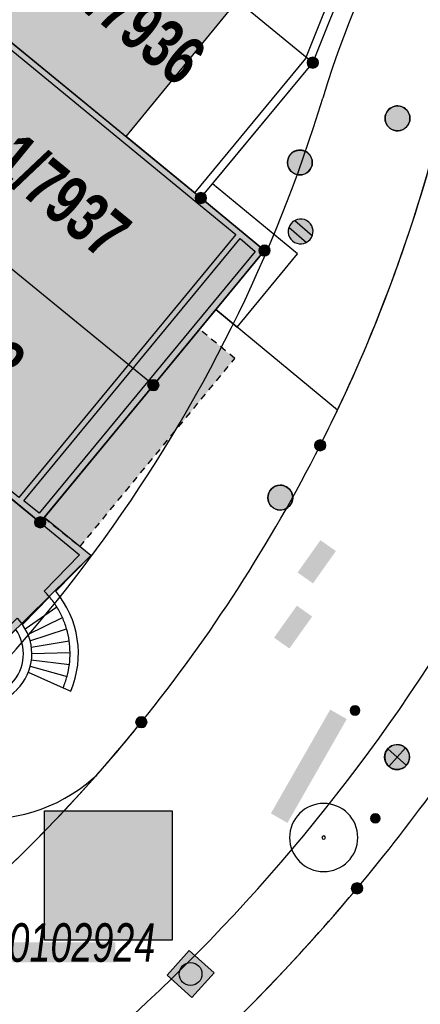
# Model space of a CAD drawing. Header units: metres. Extents: x 2695560 to 2696939, y 1260491 to 1262050.
# Tile 820 of 1005: x 2696003 to 2696015, y 1261709 to 1261738. Entities that reach past the tile are written whole.
import ezdxf

# ---------------------------------------------------------------- set-up
doc = ezdxf.new("R2010")
doc.units = ezdxf.units.M
doc.linetypes.add('AUSGEZOGEN', pattern=[0])
doc.linetypes.add('VERDECKT2_S2', pattern=[0.36, 0.2, -0.16])
for name, color, linetype in [('XR$1$AV_Flächen (EO)', 7, 'AUSGEZOGEN'), ('XR$1$AV_Gebäudeflächen (EO)', 7, 'AUSGEZOGEN'), ('XR$1$AV_Gebäudeflächen ut.', 7, 'AUSGEZOGEN'), ('XR$1$AV_Grenzpunkte', 7, 'AUSGEZOGEN'), ('XR$1$AV_Grundstück-Nr.', 7, 'AUSGEZOGEN'), ('XR$1$AV_Lagefixpunkt-Nr.', 7, 'AUSGEZOGEN'), ('XR$1$AV_Linien (BB)', 7, 'AUSGEZOGEN'), ('XR$1$AV_Linien (EO)', 7, 'AUSGEZOGEN'), ('XR$1$AW_LK_Schachtdeckel', 24, 'AUSGEZOGEN'), ('XR$1$EW_LK_Knoten', 1, 'AUSGEZOGEN'), ('XR$1$GR_Baum', 94, 'AUSGEZOGEN'), ('XR$1$Liegenschaftsgrenzen', 7, 'AUSGEZOGEN'), ('XR$1$PFAV', 255, 'AUSGEZOGEN'), ('XR$1$PFAW', 255, 'AUSGEZOGEN'), ('XR$1$PFEW', 255, 'AUSGEZOGEN'), ('XR$1$RAEW', 8, 'AUSGEZOGEN'), ('XR$1$RP_Abstandslinie', 7, 'AUSGEZOGEN')]:
    doc.layers.add(name, color=color, linetype=linetype)
doc.styles.add('ARIAL', font='arial.ttf')

# ---------------------------------------------------------------- blocks, each defined once
blk = doc.blocks.new('COMPLEXOBJECT_70')
at = {"layer": 'XR$1$AV_Linien (BB)', "color": 7, "linetype": 'AUSGEZOGEN', "transparency": 33554687}
blk.add_arc((5968.704, 11747.172), 47.366, 309.323, 318.55, dxfattribs=at)
blk = doc.blocks.new('COMPLEXOBJECT_404')
at = {"layer": 'XR$1$AV_Linien (BB)', "color": 7, "linetype": 'AUSGEZOGEN', "transparency": 33554687}
blk.add_arc((5967.878, 11749.269), 55.283, 308.2205, 343.5021, dxfattribs=at)
blk = doc.blocks.new('COMPLEXOBJECT_417')
at = {"layer": 'XR$1$AV_Linien (BB)', "color": 7, "linetype": 'AUSGEZOGEN', "transparency": 33554687}
for centre, radius, start, end in [((5967.245, 11749.785), 58.355, 320.17264, 324.17601), ((5967.79, 11749.425), 57.706, 313.11543, 320.10045)]:
    blk.add_arc(centre, radius, start, end, dxfattribs=at)
blk = doc.blocks.new('COMPLEXOBJECT_591')
at = {"layer": 'XR$1$AV_Linien (BB)', "color": 7, "linetype": 'AUSGEZOGEN', "transparency": 33554687}
blk.add_line((6004.111, 11715.731), (6004.207, 11715.817), dxfattribs=at)
blk.add_arc((6000.859, 11719.42), 4.918, 262.6916, 311.3996, dxfattribs=at)
blk = doc.blocks.new('COMPLEXOBJECT_592')
at = {"layer": 'XR$1$AV_Linien (BB)', "color": 7, "linetype": 'AUSGEZOGEN', "transparency": 33554687}
for centre, radius, start, end in [((6037.015, 11729.373), 23.238, 134.6304, 165.4774), ((5968.577, 11747.198), 47.484, 334.6065, 345.3646)]:
    blk.add_arc(centre, radius, start, end, dxfattribs=at)
blk = doc.blocks.new('COMPLEXOBJECT_593')
at = {"layer": 'XR$1$AV_Linien (BB)', "color": 7, "linetype": 'AUSGEZOGEN', "transparency": 33554687}
for centre, radius, start, end in [((5969.678, 11746.699), 46.275, 333.1107, 334.5798), ((5968.621, 11747.179), 47.435, 321.1441, 333.1707), ((5967.8, 11747.919), 48.539, 318.5961, 321.0724)]:
    blk.add_arc(centre, radius, start, end, dxfattribs=at)
blk = doc.blocks.new('COMPLEXOBJECT_899')
at = {"layer": 'XR$1$AV_Flächen (EO)', "color": 7, "linetype": 'AUSGEZOGEN', "transparency": 33554687}
for p, q in [((6002.979, 11721.37), (6004.04, 11722.446)), ((6003.203, 11718.458), (6003.433, 11718.361))]:
    blk.add_line(p, q, dxfattribs=at)
for points in [[(6004.04, 11722.446), (6002.629, 11723.592), (6005.922, 11727.583), (6007.803, 11729.863), (6008.443, 11729.335), (6010.263, 11731.541), (6007.706, 11733.654), (6010.725, 11737.31), (6012.982, 11742.939)], [(6012.681, 11742.86), (6010.507, 11737.439), (6007.163, 11733.389), (6000.715, 11738.676), (6000.601, 11738.537), (6007.236, 11733.096), (6008.408, 11732.133), (6001.873, 11724.198), (5994.072, 11730.645), (5993.958, 11730.506), (5994.646, 11729.937), (5993.154, 11729.638), (5992.03, 11730.563), (5992.016, 11730.682), (5992.629, 11731.406), (5992.476, 11731.535), (5991.808, 11730.746), (5991.84, 11730.46), (5993.1, 11729.423), (5994.844, 11729.773), (6001.897, 11723.944), (6002.51, 11723.448), (6003.698, 11722.466), (6002.634, 11721.376)]]:
    blk.add_lwpolyline(points, dxfattribs=at)
for centre, radius, start, end in [((6000.811, 11719.532), 2.592, 39.9803, 45.3314), ((6000.756, 11719.496), 2.908, 337.0277, 40.1325), ((6000.556, 11719.362), 2.898, 32.054, 39.3119), ((6000.886, 11719.564), 2.511, 23.7742, 32.1503), ((6000.494, 11719.401), 2.935, 16.4579, 23.5887), ((6000.744, 11719.498), 2.669, 8.1832, 15.9842), ((6000.72, 11719.49), 2.693, 0.6028, 8.2919), ((6000.45, 11719.51), 2.963, 353.1731, 0.15), ((6000.734, 11719.5), 2.68, 344.9546, 352.6747), ((6000.561, 11719.56), 2.863, 337.3564, 344.6843)]:
    blk.add_arc(centre, radius, start, end, dxfattribs=at)
blk = doc.blocks.new('COMPLEXOBJECT_922')
at = {"layer": 'XR$1$AV_Flächen (EO)', "color": 7, "linetype": 'AUSGEZOGEN', "transparency": 33554687}
blk.add_lwpolyline([(5993.288, 11713.77), (5997.215, 11716.911), (5997.725, 11716.236), (6004.04, 11722.446), (6002.629, 11723.592), (6005.922, 11727.583), (6009.273, 11731.645), (6007.356, 11733.23)], dxfattribs=at)
blk.add_arc((5990.928, 11711.981), 2.962, 14.1088, 37.1593, dxfattribs=at)
blk = doc.blocks.new('COMPLEXOBJECT_961')
at = {"layer": 'XR$1$AV_Flächen (EO)', "color": 7, "linetype": 'AUSGEZOGEN', "transparency": 33554687}
blk.add_line((6001.774, 11720.219), (5999.959, 11718.447), dxfattribs=at)
for centre, start, end in [((6000.724, 11719.48), 315.7689, 35.139), ((6000.723, 11719.479), 233.4713, 315.8252)]:
    blk.add_arc(centre, 1.284, start, end, dxfattribs=at)
blk = doc.blocks.new('COMPLEXOBJECT_1069')
at = {"layer": 'XR$1$AV_Linien (EO)', "color": 7, "linetype": 'AUSGEZOGEN', "transparency": 33554687}
for centre, radius, start, end in [((6000.749, 11719.483), 1.512, 314.7698, 35.7659), ((6000.723, 11719.413), 1.482, 232.7738, 317.4071)]:
    blk.add_arc(centre, radius, start, end, dxfattribs=at)
blk = doc.blocks.new('COMPLEXOBJECT_1270')
at = {"layer": 'XR$1$Liegenschaftsgrenzen', "color": 7, "linetype": 'AUSGEZOGEN', "transparency": 33554687}
for centre, radius, start, end in [((5968.574, 11747.203), 47.488, 333.1701, 345.3587), ((5968.621, 11747.179), 47.435, 321.1441, 333.1707), ((5968.73, 11747.143), 47.327, 309.3215, 321.0958)]:
    blk.add_arc(centre, radius, start, end, dxfattribs=at)
blk = doc.blocks.new('COMPLEXOBJECT_1306')
at = {"layer": 'XR$1$Liegenschaftsgrenzen', "color": 7, "linetype": 'AUSGEZOGEN', "transparency": 33554687}
blk.add_line((6001.22, 11702.29), (6003.7, 11704.25), dxfattribs=at)
for centre, radius, start, end in [((5967.245, 11749.785), 58.355, 320.17264, 324.17601), ((5967.574, 11749.624), 57.999, 308.52623, 320.08654)]:
    blk.add_arc(centre, radius, start, end, dxfattribs=at)
blk = doc.blocks.new('BAV15')
at = {"layer": 'XR$1$PFAV', "transparency": 33554687}
blk.add_hatch(color=7, dxfattribs=at).paths.add_polyline_path([(0.5, 0), (0.49, 0.101), (0.459, 0.197), (0.41, 0.286), (0.344, 0.362), (0.264, 0.424), (0.174, 0.469), (0.076, 0.494), (-0.025, 0.499), (-0.125, 0.484), (-0.22, 0.449), (-0.306, 0.395), (-0.379, 0.326), (-0.437, 0.243), (-0.477, 0.15), (-0.497, 0.051), (-0.497, -0.051), (-0.477, -0.15), (-0.437, -0.243), (-0.379, -0.326), (-0.306, -0.395), (-0.22, -0.449), (-0.125, -0.484), (-0.025, -0.499), (0.076, -0.494), (0.174, -0.469), (0.264, -0.424), (0.344, -0.362), (0.41, -0.286), (0.459, -0.197), (0.49, -0.101)])
at = {"color": 7, "transparency": 33554687}
for start, end in [(90, 270), (270, 90)]:
    blk.add_arc((0, 0), 0.5, start, end, dxfattribs=at)
at = {"layer": 'XR$1$PFAV', "transparency": 33554687}
blk.add_circle((0, 0), 0.5, dxfattribs=at)
blk = doc.blocks.new('COMPLEXOBJECT_1447')
at = {"layer": 'XR$1$RP_Abstandslinie', "color": 7, "linetype": 'AUSGEZOGEN', "transparency": 33554687}
for centre, radius, start, end in [((6037.386, 11728.394), 27.499, 99.9378, 163.4214), ((5967.49, 11749.551), 45.529, 324.2492, 343.0007), ((5967.596, 11749.613), 45.48, 308.5199, 324.1079)]:
    blk.add_arc(centre, radius, start, end, dxfattribs=at)
blk = doc.blocks.new('COMPLEXOBJECT_1457')
at = {"layer": 'XR$1$RP_Abstandslinie', "color": 7, "linetype": 'AUSGEZOGEN', "transparency": 33554687}
blk.add_arc((5967.505, 11749.657), 62.566, 308.55522, 324.12256, dxfattribs=at)
blk = doc.blocks.new('WBGR1')
at = {"color": 94, "transparency": 33554687}
for radius, start, end in [(1, 90, 270), (1, 270, 90), (0.05, 90, 270), (0.05, 270, 90)]:
    blk.add_arc((0, 0), radius, start, end, dxfattribs=at)
blk = doc.blocks.new('BAW2087')
at = {"lineweight": 25, "true_color": 0x000000, "transparency": 33554687}
h = blk.add_hatch(color=18, dxfattribs=at)
h.paths.add_polyline_path([(-0.5, 0.5), (-0.5, -0.5), (0.5, -0.5), (0.5, 0.5)])
h.paths.add_polyline_path([(0.337, -0.069), (0.316, -0.136), (0.282, -0.196), (0.237, -0.249), (0.182, -0.292), (0.119, -0.322), (0.052, -0.34), (-0.017, -0.343), (-0.086, -0.333), (-0.151, -0.309), (-0.21, -0.272), (-0.261, -0.224), (-0.301, -0.167), (-0.328, -0.103), (-0.342, -0.035), (-0.342, 0.035), (-0.328, 0.103), (-0.301, 0.167), (-0.261, 0.224), (-0.21, 0.272), (-0.151, 0.309), (-0.086, 0.333), (-0.017, 0.343), (0.052, 0.34), (0.119, 0.322), (0.182, 0.292), (0.237, 0.249), (0.282, 0.196), (0.316, 0.136), (0.337, 0.069), (0.344, 0)], flags=16)
at = {"layer": 'XR$1$PFAW', "lineweight": 25, "transparency": 33554687}
blk.add_hatch(color=7, dxfattribs=at).paths.add_polyline_path([(0.344, 0), (0.337, 0.069), (0.316, 0.136), (0.282, 0.196), (0.237, 0.249), (0.182, 0.292), (0.119, 0.322), (0.052, 0.34), (-0.017, 0.343), (-0.086, 0.333), (-0.151, 0.309), (-0.21, 0.272), (-0.261, 0.224), (-0.301, 0.167), (-0.328, 0.103), (-0.342, 0.035), (-0.342, -0.035), (-0.328, -0.103), (-0.301, -0.167), (-0.261, -0.224), (-0.21, -0.272), (-0.151, -0.309), (-0.086, -0.333), (-0.017, -0.343), (0.052, -0.34), (0.119, -0.322), (0.182, -0.292), (0.237, -0.249), (0.282, -0.196), (0.316, -0.136), (0.337, -0.069)])
at = {"lineweight": 25, "transparency": 33554687}
for p, q in [((-0.5, 0.5, 0.993), (0.5, 0.5, 0.993)), ((-0.5, -0.5, 0.993), (-0.5, 0.5, 0.993)), ((0.5, 0.5, 0.993), (0.5, -0.5, 0.993)), ((0.5, -0.5, 0.993), (-0.5, -0.5, 0.993))]:
    blk.add_line(p, q, dxfattribs=at)
blk.add_circle((0, 0), 0.344, dxfattribs=at)
at = {"layer": 'XR$1$PFAW', "lineweight": 25, "transparency": 33554687}
blk.add_line((-0.5, 0.5), (0.5, 0.5), dxfattribs=at)
at = {"layer": 'XR$1$PFAW', "color": 31, "lineweight": 25, "transparency": 33554687}
for p, q in [((-0.5, -0.5), (-0.5, 0.5)), ((0.5, 0.5), (0.5, -0.5)), ((0.5, -0.5), (-0.5, -0.5))]:
    blk.add_line(p, q, dxfattribs=at)
at = {"layer": 'XR$1$PFAW', "lineweight": 25, "transparency": 33554687}
blk.add_circle((0, 0), 0.344, dxfattribs=at)
blk = doc.blocks.new('BAW2090')
at = {"layer": 'XR$1$PFAW', "lineweight": 25, "transparency": 33554687}
blk.add_hatch(color=7, dxfattribs=at).paths.add_polyline_path([(0.5, 0), (0.49, 0.101), (0.459, 0.197), (0.41, 0.286), (0.344, 0.362), (0.264, 0.424), (0.174, 0.469), (0.076, 0.494), (-0.025, 0.499), (-0.125, 0.484), (-0.22, 0.449), (-0.306, 0.395), (-0.379, 0.326), (-0.437, 0.243), (-0.477, 0.15), (-0.497, 0.051), (-0.497, -0.051), (-0.477, -0.15), (-0.437, -0.243), (-0.379, -0.326), (-0.306, -0.395), (-0.22, -0.449), (-0.125, -0.484), (-0.025, -0.499), (0.076, -0.494), (0.174, -0.469), (0.264, -0.424), (0.344, -0.362), (0.41, -0.286), (0.459, -0.197), (0.49, -0.101)])
at = {"lineweight": 25, "transparency": 33554687}
for p, q in [((-0.177, 0.468), (-0.177, -0.468)), ((0.179, 0.467), (0.177, -0.468))]:
    blk.add_line(p, q, dxfattribs=at)
for start, end in [(90, 180), (0, 90), (180, 270), (270, 0)]:
    blk.add_arc((0, 0), 0.5, start, end, dxfattribs=at)
blk = doc.blocks.new('BAW2082')
at = {"layer": 'XR$1$PFAW', "transparency": 33554687}
blk.add_hatch(color=7, dxfattribs=at).paths.add_polyline_path([(0.509, -0.003), (0.499, 0.098), (0.469, 0.194), (0.42, 0.283), (0.354, 0.359), (0.274, 0.421), (0.183, 0.466), (0.085, 0.491), (-0.016, 0.496), (-0.116, 0.481), (-0.211, 0.446), (-0.297, 0.392), (-0.37, 0.323), (-0.428, 0.24), (-0.468, 0.147), (-0.488, 0.047), (-0.488, -0.054), (-0.468, -0.153), (-0.428, -0.246), (-0.37, -0.329), (-0.297, -0.398), (-0.211, -0.452), (-0.116, -0.487), (-0.016, -0.502), (0.085, -0.497), (0.183, -0.472), (0.274, -0.427), (0.354, -0.366), (0.42, -0.289), (0.469, -0.2), (0.499, -0.104)])
at = {"transparency": 33554687}
for start, end in [(91.1948, 268.8052), (268.8052, 91.1948)]:
    blk.add_arc((0.01, 0), 0.5, start, end, dxfattribs=at)
at = {"layer": 'XR$1$PFAW', "transparency": 33554687}
blk.add_circle((0.009, -0.003), 0.5, dxfattribs=at)
blk = doc.blocks.new('BEWLP2549_S')
at = {"layer": 'XR$1$PFEW', "transparency": 33554687}
blk.add_hatch(color=7, dxfattribs=at).paths.add_polyline_path([(0.5, 0), (0.49, 0.101), (0.459, 0.197), (0.41, 0.286), (0.344, 0.362), (0.264, 0.424), (0.174, 0.469), (0.076, 0.494), (-0.025, 0.499), (-0.125, 0.484), (-0.22, 0.449), (-0.306, 0.395), (-0.379, 0.326), (-0.437, 0.243), (-0.477, 0.15), (-0.497, 0.051), (-0.497, -0.051), (-0.477, -0.15), (-0.437, -0.243), (-0.379, -0.326), (-0.306, -0.395), (-0.22, -0.449), (-0.125, -0.484), (-0.025, -0.499), (0.076, -0.494), (0.174, -0.469), (0.264, -0.424), (0.344, -0.362), (0.41, -0.286), (0.459, -0.197), (0.49, -0.101)])
at = {"color": 1, "transparency": 33554687}
for p, q in [((0.354, -0.354), (-0.354, 0.354)), ((-0.354, -0.354), (0.354, 0.354))]:
    blk.add_line(p, q, dxfattribs=at)
for start, end in [(91.3809, 268.6191), (268.6191, 91.3809)]:
    blk.add_arc((0, 0), 0.5, start, end, dxfattribs=at)
at = {"layer": 'XR$1$PFEW', "transparency": 33554687}
blk.add_circle((0, 0), 0.5, dxfattribs=at)
blk = doc.blocks.new('BEW957')
at = {"layer": 'XR$1$RAEW', "transparency": 33554687}
blk.add_hatch(color=1, dxfattribs=at).paths.add_polyline_path([(-0.5, 0), (-0.5, -0.05), (-0.49, -0.1), (-0.48, -0.15), (-0.46, -0.2), (-0.44, -0.24), (-0.41, -0.29), (-0.38, -0.33), (-0.34, -0.36), (-0.31, -0.4), (-0.26, -0.42), (-0.22, -0.45), (-0.17, -0.47), (-0.13, -0.48), (-0.08, -0.49), (-0.03, -0.5), (0.03, -0.5), (0.08, -0.49), (0.13, -0.48), (0.17, -0.47), (0.22, -0.45), (0.26, -0.42), (0.31, -0.4), (0.34, -0.36), (0.38, -0.33), (0.41, -0.29), (0.44, -0.24), (0.46, -0.2), (0.48, -0.15), (0.49, -0.1), (0.5, -0.05), (0.5, 0), (0.5, 0.05), (0.49, 0.1), (0.48, 0.15), (0.46, 0.2), (0.44, 0.24), (0.41, 0.29), (0.38, 0.33), (0.34, 0.36), (0.31, 0.4), (0.26, 0.42), (0.22, 0.45), (0.17, 0.47), (0.13, 0.48), (0.08, 0.49), (0.03, 0.5), (-0.03, 0.5), (-0.08, 0.49), (-0.13, 0.48), (-0.17, 0.47), (-0.22, 0.45), (-0.26, 0.42), (-0.31, 0.4), (-0.34, 0.36), (-0.38, 0.33), (-0.41, 0.29), (-0.44, 0.24), (-0.46, 0.2), (-0.48, 0.15), (-0.49, 0.1), (-0.5, 0.05)])
at = {"color": 1, "transparency": 33554687}
for start, end in [(90, 180), (180, 270), (0, 90), (270, 0)]:
    blk.add_arc((0, 0), 0.5, start, end, dxfattribs=at)
at = {"layer": 'XR$1$RAEW', "color": 1, "transparency": 33554687}
blk.add_circle((0, 0), 0.5, dxfattribs=at)

msp = doc.modelspace()

# ---------------------------------------------------------------- hatches: boundary and pattern name
at = {"transparency": 33554687}
for points in [[(2696011.238, 1261721.745), (2696011.703, 1261721.416), (2696012.392, 1261722.391), (2696011.927, 1261722.72)], [(2696010.53, 1261719.781), (2696010.991, 1261719.452), (2696011.678, 1261720.417), (2696011.217, 1261720.746)], [(2696010.433, 1261714.48), (2696010.933, 1261714.195), (2696012.721, 1261717.326), (2696012.221, 1261717.611)], [(2696003.614, 1261714.558), (2696003.614, 1261710.657), (2696007.461, 1261710.657), (2696007.461, 1261714.558)], [(2696001.896, 1261710.592), (2696001.896, 1261709.989), (2696005.748, 1261709.989), (2696005.748, 1261710.592)]]:
    msp.add_hatch(color=7, dxfattribs=at).paths.add_polyline_path(points)
at = {"layer": 'XR$1$AV_Gebäudeflächen (EO)', "true_color": 0xebebeb, "transparency": 33554687}
msp.add_hatch(color=7, dxfattribs=at).paths.add_polyline_path([(2696004.681, 1261722.523), (2696009.347, 1261728.201), (2696008.283, 1261729.079), (2696003.599, 1261723.402)])
at = {"layer": 'XR$1$AV_Gebäudeflächen ut.', "true_color": 0xf5f5f5, "transparency": 33554687}
msp.add_hatch(color=7, dxfattribs=at).paths.add_polyline_path([(2695970.992, 1261700.026), (2695974.15, 1261696.044), (2695978.318, 1261699.366), (2695982.474, 1261702.679), (2695986.602, 1261705.969), (2695990.728, 1261709.274), (2695992.681, 1261710.839), (2695994.77, 1261712.513), (2695994.76, 1261712.55), (2695994.75, 1261712.587), (2695994.74, 1261712.624), (2695994.729, 1261712.661), (2695994.717, 1261712.698), (2695994.705, 1261712.734), (2695994.693, 1261712.771), (2695994.68, 1261712.807), (2695994.666, 1261712.843), (2695994.652, 1261712.879), (2695994.638, 1261712.914), (2695994.623, 1261712.95), (2695994.608, 1261712.985), (2695994.592, 1261713.02), (2695994.576, 1261713.055), (2695994.559, 1261713.09), (2695994.542, 1261713.124), (2695994.525, 1261713.158), (2695994.507, 1261713.192), (2695994.489, 1261713.226), (2695994.47, 1261713.259), (2695994.45, 1261713.293), (2695994.431, 1261713.326), (2695994.411, 1261713.358), (2695994.39, 1261713.391), (2695994.369, 1261713.423), (2695994.348, 1261713.455), (2695994.326, 1261713.487), (2695994.304, 1261713.518), (2695994.281, 1261713.549), (2695994.258, 1261713.58), (2695998.185, 1261716.721), (2695998.695, 1261716.046), (2696005.01, 1261722.256), (2696003.599, 1261723.402), (2696006.892, 1261727.393), (2696010.243, 1261731.455), (2696008.326, 1261733.04), (2696006.071, 1261734.889), (2696009.412, 1261738.963), (2696004.519, 1261743.018), (2696003.346, 1261743.983), (2696000.062, 1261740.008), (2696001.799, 1261738.625), (2696001.685, 1261738.486), (2695998.32, 1261734.414), (2695994.928, 1261730.316), (2695996.831, 1261728.743), (2695992.395, 1261724.451), (2695994.633, 1261721.644), (2695994.535, 1261721.549), (2695990.359, 1261718.247), (2695986.307, 1261715.027), (2695987.544, 1261713.473), (2695983.432, 1261710.199), (2695983.559, 1261710.044), (2695983.428, 1261709.939), (2695979.289, 1261706.64), (2695975.141, 1261703.333)])

# ---------------------------------------------------------------- linework, layer by layer
at = {"color": 24, "lineweight": -3, "transparency": 33554687}
msp.add_lwpolyline([(2696003.614, 1261714.558), (2696007.461, 1261714.558), (2696007.461, 1261710.657), (2696003.614, 1261710.657), (2696003.614, 1261714.558)], close=True, dxfattribs=at)
at = {"layer": 'XR$1$AV_Flächen (EO)', "color": 7, "linetype": 'AUSGEZOGEN', "transparency": 33554687}
msp.add_lwpolyline([(2696008.326, 1261733.04), (2696006.071, 1261734.889), (2696009.412, 1261738.963), (2696004.519, 1261743.018)], dxfattribs=at)
msp.add_lwpolyline([(2696009.505, 1261731.814), (2696009.963, 1261731.429), (2696006.729, 1261727.509), (2696003.452, 1261723.538), (2696002.994, 1261723.908), (2696009.505, 1261731.814)], close=True, dxfattribs=at)
at = {"layer": 'XR$1$AV_Flächen (EO)', "color": 7, "linetype": 'VERDECKT2_S2', "transparency": 33554687}
msp.add_lwpolyline([(2696004.681, 1261722.523), (2696009.347, 1261728.201), (2696008.283, 1261729.079), (2696003.599, 1261723.402), (2696004.681, 1261722.523)], close=True, dxfattribs=at)
at = {"layer": 'XR$1$AV_Linien (BB)', "color": 7, "linetype": 'AUSGEZOGEN', "transparency": 33554687}
msp.add_lwpolyline([(2696012.443, 1261726.645), (2696008.773, 1261729.673), (2696006.892, 1261727.393), (2696003.48, 1261723.258), (2695995.814, 1261729.583), (2695994.928, 1261730.316)], dxfattribs=at)
at = {"layer": 'XR$1$AV_Linien (EO)', "color": 7, "linetype": 'AUSGEZOGEN', "transparency": 33554687}
for p, q in [((2696002.946, 1261720.177), (2696003.768, 1261721.008)), ((2696003.027, 1261720.048), (2696003.982, 1261720.71)), ((2696003.114, 1261719.872), (2696004.154, 1261720.386)), ((2696003.173, 1261719.685), (2696004.279, 1261720.043)), ((2696003.21, 1261719.496), (2696004.355, 1261719.688)), ((2696003.223, 1261719.304), (2696004.383, 1261719.328)), ((2696003.178, 1261718.925), (2696004.292, 1261718.614)), ((2696003.213, 1261719.113), (2696004.362, 1261718.968)), ((2696003.119, 1261718.739), (2696004.173, 1261718.268))]:
    msp.add_line(p, q, dxfattribs=at)
msp.add_lwpolyline([(2696000.797, 1261718.043), (2696000.605, 1261718.205), (2696002.786, 1261720.37), (2696002.946, 1261720.177)], dxfattribs=at)
at = {"layer": 'XR$1$Liegenschaftsgrenzen', "color": 7, "linetype": 'AUSGEZOGEN', "transparency": 33554687}
msp.add_line((2696008.326, 1261733.04), (2696011.695, 1261737.12), dxfattribs=at)
for points in [[(2696011.695, 1261737.12), (2696003.346, 1261743.983), (2695994.84, 1261750.975), (2695991.278, 1261753.903)], [(2695987.898, 1261749.793), (2695991.458, 1261746.873), (2696001.685, 1261738.486), (2696008.326, 1261733.04)], [(2696011.695, 1261737.12), (2696013.952, 1261742.749), (2696019.03, 1261748.13)], [(2696006.892, 1261727.393), (2695998.32, 1261734.414), (2695989.792, 1261741.399), (2695984.536, 1261745.704)], [(2695981.833, 1261740.861), (2695994.84, 1261730.203), (2695994.928, 1261730.316), (2696003.48, 1261723.258), (2696006.892, 1261727.393)], [(2696008.326, 1261733.04), (2696010.243, 1261731.455), (2696006.892, 1261727.393)]]:
    msp.add_lwpolyline(points, dxfattribs=at)

# ---------------------------------------------------------------- block references
at = {"layer": 'XR$1$AV_Flächen (EO)', "color": 7, "linetype": 'AUSGEZOGEN', "lineweight": -3, "transparency": 33554687}
for name in ['COMPLEXOBJECT_899', 'COMPLEXOBJECT_922', 'COMPLEXOBJECT_961']:
    msp.add_blockref(name, (2690000.97, 1249999.81), dxfattribs=at)
at = {"layer": 'XR$1$AV_Grenzpunkte', "color": 7, "linetype": 'AUSGEZOGEN', "lineweight": -3, "transparency": 33554687, "xscale": 0.3249999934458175, "yscale": 0.3249999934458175}
for p in [(2696011.695, 1261737.12), (2696008.326, 1261733.04), (2696010.243, 1261731.455), (2696006.892, 1261727.393), (2696011.92, 1261725.58), (2696003.48, 1261723.258), (2696006.53, 1261717.23), (2696013.03, 1261712.22)]:
    msp.add_blockref('BAV15', p, dxfattribs=at)
at = {"layer": 'XR$1$AV_Linien (BB)', "color": 7, "linetype": 'AUSGEZOGEN', "lineweight": -3, "transparency": 33554687}
for name in ['COMPLEXOBJECT_404', 'COMPLEXOBJECT_592', 'COMPLEXOBJECT_593', 'COMPLEXOBJECT_70', 'COMPLEXOBJECT_591', 'COMPLEXOBJECT_417']:
    msp.add_blockref(name, (2690000.97, 1249999.81), dxfattribs=at)
at = {"layer": 'XR$1$AV_Linien (EO)', "color": 7, "linetype": 'AUSGEZOGEN', "lineweight": -3, "transparency": 33554687}
msp.add_blockref('COMPLEXOBJECT_1069', (2690000.97, 1249999.81), dxfattribs=at)
at = {"layer": 'XR$1$AW_LK_Schachtdeckel', "color": 24, "linetype": 'AUSGEZOGEN', "lineweight": -3, "transparency": 33554687}
for name, p, xscale, yscale, rotation in [('BAW2082', (2696014.243, 1261735.436), 0.7499999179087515, 0.7499999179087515, 49.45866393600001), ('BAW2082', (2696011.3, 1261734.11), 0.7499999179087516, 0.7499999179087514, 4.777604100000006), ('BAW2090', (2696011.33, 1261732.03), 0.749999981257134, 0.7499999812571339, 49.458709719)]:
    msp.add_blockref(name, p, dxfattribs=dict(at, xscale=xscale, yscale=yscale, rotation=rotation))
at = {"layer": 'XR$1$AW_LK_Schachtdeckel', "color": 24, "linetype": 'AUSGEZOGEN', "lineweight": -3, "transparency": 33554687, "xscale": 0.7499999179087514, "yscale": 0.7499999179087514}
msp.add_blockref('BAW2082', (2696010.71, 1261724.004), dxfattribs=at)
at = {"layer": 'XR$1$AW_LK_Schachtdeckel', "color": 24, "linetype": 'AUSGEZOGEN', "lineweight": -3, "transparency": 33554687, "rotation": 228.218963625}
msp.add_blockref('BAW2087', (2696008.014, 1261709.637), dxfattribs=at)
at = {"layer": 'XR$1$EW_LK_Knoten', "color": 1, "linetype": 'AUSGEZOGEN', "lineweight": -3, "transparency": 33554687, "xscale": 0.2749999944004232, "yscale": 0.2749999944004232}
for p in [(2696012.971, 1261717.583), (2696013.582, 1261714.33)]:
    msp.add_blockref('BEW957', p, dxfattribs=at)
at = {"layer": 'XR$1$EW_LK_Knoten', "color": 1, "linetype": 'AUSGEZOGEN', "lineweight": -3, "transparency": 33554687, "xscale": 0.7499999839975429, "yscale": 0.749999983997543, "rotation": 3.010500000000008}
msp.add_blockref('BEWLP2549_S', (2696014.237, 1261716.179), dxfattribs=at)
at = {"layer": 'XR$1$GR_Baum', "color": 94, "linetype": 'AUSGEZOGEN', "lineweight": -3, "transparency": 33554687, "xscale": 1.027451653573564, "yscale": 1.027451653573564}
msp.add_blockref('WBGR1', (2696012.025, 1261713.752), dxfattribs=at)
at = {"layer": 'XR$1$Liegenschaftsgrenzen', "color": 7, "linetype": 'AUSGEZOGEN', "lineweight": -3, "transparency": 33554687}
for name in ['COMPLEXOBJECT_1270', 'COMPLEXOBJECT_1306']:
    msp.add_blockref(name, (2690000.97, 1249999.81), dxfattribs=at)
at = {"layer": 'XR$1$RP_Abstandslinie', "color": 7, "linetype": 'AUSGEZOGEN', "lineweight": -3, "transparency": 33554687}
for name in ['COMPLEXOBJECT_1447', 'COMPLEXOBJECT_1457']:
    msp.add_blockref(name, (2690000.97, 1249999.81), dxfattribs=at)

# ---------------------------------------------------------------- texts
at = {"layer": 'XR$1$AV_Grundstück-Nr.', "color": 7, "transparency": 33554687, "char_height": 1.48491, "width": 4.98214, "attachment_point": 5, "style": 'ARIAL'}
for s, insert, rotation in [('\\A1;{\\fArial|i0|b1;\\H1.484908;\\W0.700000;\\C7;1/7936}\\P', (2696006.386, 1261738.333), 320.6259), ('\\A1;{\\fArial|i0|b1;\\H1.484908;\\W0.700000;\\C7;1/7937}\\P', (2696004.12, 1261733.086), 320.7195), ('\\A1;{\\fArial|i0|b1;\\H1.484908;\\W0.700000;\\C7;1/7938}\\P', (2696000.955, 1261729.158), 320.472)]:
    msp.add_mtext(s, dxfattribs=dict(at, insert=insert, rotation=rotation))
at = {"layer": 'XR$1$AV_Lagefixpunkt-Nr.', "color": 7, "transparency": 33554687, "insert": (2696001.896, 1261709.989), "char_height": 1.1621, "width": 5.50234, "attachment_point": 7, "style": 'ARIAL'}
msp.add_mtext('\\A1;{\\fArial|i1|b0;\\H1.162102;\\W0.700000;\\C7;20102924}\\P', dxfattribs=at)

doc.saveas('drawing.dxf')
